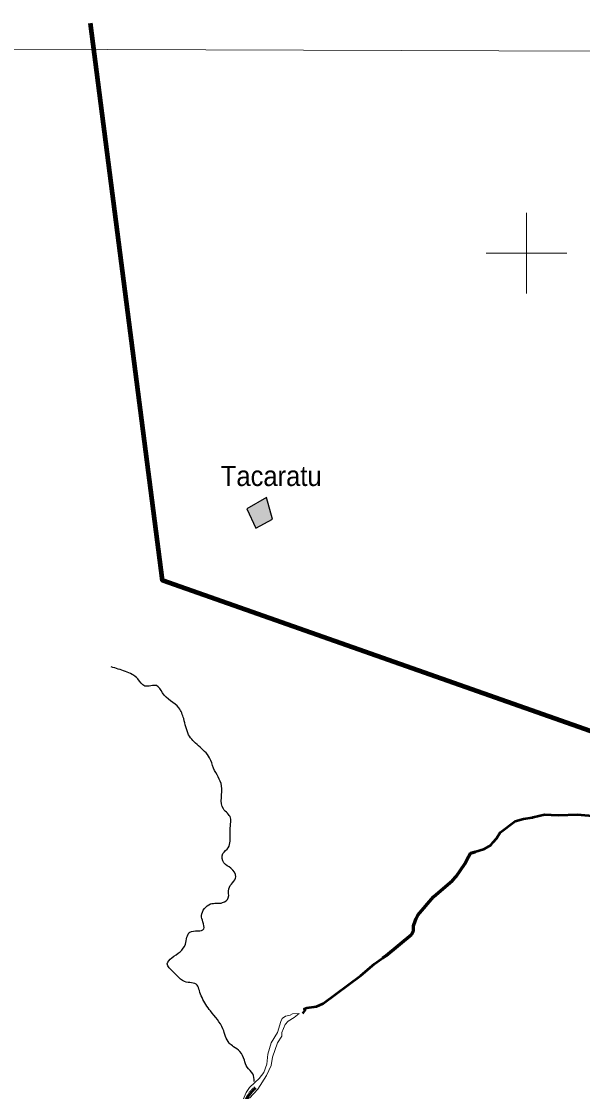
# Model space of a CAD drawing. Extents: x -1643653 to 4543381, y 1624270 to 13878484.
# Drawn here: x 587447 to 601396, y 8979171 to 9005760 of the extents above; entities that cross this region are included whole.
import ezdxf

# ---------------------------------------------------------------- set-up
doc = ezdxf.new("R2010")
doc.units = 0
doc.header["$LTSCALE"] = 200
doc.linetypes.add('LONG_DASH_SHORT_DASH', pattern=[9.9, 6, -1.2, 1.5, -1.2])
for name, color, linetype, lineweight in [('1', 7, 'Continuous', 13), ('2', 7, 'Continuous', 13), ('21', 7, 'Continuous', 25), ('24', 7, 'Continuous', 25), ('25', 7, 'Continuous', 13), ('26', 7, 'Continuous', 106), ('28', 7, 'Continuous', 53), ('60', 7, 'Continuous', 13), ('7', 7, 'LONG_DASH_SHORT_DASH', 60), ('9', 7, 'Continuous', 90)]:
    doc.layers.add(name, color=color, linetype=linetype, lineweight=lineweight)
doc.layers.add('41', color=7, linetype='Continuous')

msp = doc.modelspace()

# ---------------------------------------------------------------- hatches: boundary and pattern name
at = {"layer": '21'}
msp.add_hatch(color=256, dxfattribs=at).paths.add_polyline_path([(593047.1, 8993652.8), (593274.2, 8993173.1), (593688.7, 8993391.5), (593540, 8993932.9)])

# ---------------------------------------------------------------- linework, layer by layer
at = {"layer": '1'}
msp.add_lwpolyline([(565303.2, 9005146.6), (664889.8, 9004806.7), (719872.1, 9004543.9), (790635.8, 9004109)], dxfattribs=at)
at = {"layer": '2'}
for p, q in [((600000, 8999000), (600000, 9001000)), ((599000, 9000000), (601000, 9000000))]:
    msp.add_line(p, q, dxfattribs=at)
at = {"layer": '21'}
msp.add_lwpolyline([(593047.1, 8993652.8), (593274.2, 8993173.1), (593688.7, 8993391.5), (593540, 8993932.9)], close=True, dxfattribs=at)
at = {"layer": '24', "lineweight": 53}
for points in [[(600164.2, 8985987.1), (600446.9, 8986057.4), (600614.3, 8986048.6)], [(600614.3, 8986048.6), (600805.6, 8986038.6), (601260, 8986057.6), (601842, 8986004.5), (602386.1, 8985845.2), (602725.9, 8985781.5), (602895.9, 8985787.9), (602963.8, 8985811.2), (603100.1, 8985896.5), (603138.8, 8985934.3)], [(599176.5, 8985365.4), (599258.9, 8985456.2), (599344, 8985609.2), (599718.7, 8985887.4)], [(599718.7, 8985887.4), (599721.5, 8985889.5), (599926.2, 8985947.2), (600149.2, 8985983.3), (600164.2, 8985987.1)], [(598562.6, 8985004.4), (598611, 8985091.4), (598961, 8985203.4), (599114.5, 8985297), (599176.5, 8985365.4)], [(597241.4, 8983430.3), (597255.2, 8983474), (597303.8, 8983551.2), (597693.6, 8984012), (598158.8, 8984413.5), (598250.1, 8984513.3), (598466.9, 8984832.2), (598562.6, 8985004.4)], [(597144.4, 8983071.7), (597192.6, 8983165.7), (597196.6, 8983289.5), (597241.4, 8983430.3)], [(594445, 8981112.5), (594498.6, 8981193.2), (594478.9, 8981228.6), (594539.1, 8981252.5), (594781.2, 8981282.3), (594943.8, 8981357.5), (595881.6, 8982053.4), (596221.2, 8982344.2), (596509.3, 8982553.5), (597144.4, 8983071.7)]]:
    msp.add_lwpolyline(points, dxfattribs=at)
at = {"layer": '24'}
msp.add_spline([(593232.1, 8979422.6), (593198.8, 8979610.9), (593054.8, 8979777.1), (592988.4, 8979954.4), (592877.6, 8980164.9), (592722.6, 8980286.8), (592611.8, 8980375.4), (592456.8, 8980729.9), (592146.7, 8981173.1), (591936.2, 8981505.4), (591869.8, 8981682.7), (591814.4, 8981815.7), (591504.3, 8981904.3), (591316, 8982048.3), (591216.4, 8982148), (591072.4, 8982347.5), (591183.1, 8982491.5), (591526.5, 8982834.9), (591637.2, 8983134.1), (591980.6, 8983211.6), (591958.4, 8983388.9), (591925.2, 8983544), (592146.7, 8983832), (592445.7, 8983865.3), (592589.7, 8983987.2), (592600.8, 8984208.7), (592778, 8984507.9), (592656.1, 8984718.4), (592478.9, 8984851.3), (592456.8, 8985084), (592589.7, 8985228), (592634, 8985394.2), (592645.1, 8985826.3), (592645.1, 8985970.3), (592467.9, 8986191.9), (592423.5, 8986763.6), (592224.2, 8987206.8), (592124.5, 8987461.6), (591847.6, 8987760.7), (591604, 8988037.7), (591482.1, 8988436.5), (591360.3, 8988702.4), (590950.5, 8989079.1), (590806.6, 8989256.4), (590518.6, 8989245.3), (590341.4, 8989422.6), (590031.3, 8989610.9), (589676.9, 8989721.7)], degree=3, dxfattribs=at)
at = {"layer": '25'}
for points in [[(594348, 8981113.9), (594348, 8981113.9), (594223.4, 8981008.9), (594075.8, 8980918.9), (593999.5, 8980834.1), (593923.2, 8980641.1), (593918.7, 8980549.5), (593810.5, 8980383.8), (593691.6, 8980027.2), (593653.2, 8979823), (593541.1, 8979568.9), (593541.1, 8979568.9), (593326.1, 8979230.3), (593118.1, 8979003.2)], [(594348, 8981113.9), (594348, 8981113.9), (594223.4, 8981008.9), (594075.8, 8980918.9), (593999.5, 8980834.1), (593923.2, 8980641.1), (593918.7, 8980549.5), (593810.5, 8980383.8), (593691.6, 8980027.2), (593653.2, 8979823), (593541.1, 8979568.9), (593541.1, 8979568.9), (593326.1, 8979230.3), (593118.1, 8979003.2)], [(593249.5, 8979396.5), (593358, 8979493.7), (593470.6, 8979644.5), (593544.9, 8979848.5), (593574.7, 8980103.6), (593653.1, 8980383.1), (593812.7, 8980635), (593893.2, 8980910.4), (593931.4, 8980988.9), (594007.8, 8981044.3), (594131.2, 8981067.8), (594188.7, 8981102), (594348, 8981113.9)], [(593249.5, 8979396.5), (593358, 8979493.7), (593470.6, 8979644.5), (593544.9, 8979848.5), (593574.7, 8980103.6), (593653.1, 8980383.1), (593812.7, 8980635), (593893.2, 8980910.4), (593931.4, 8980988.9), (594007.8, 8981044.3), (594131.2, 8981067.8), (594188.7, 8981102), (594348, 8981113.9)], [(592340.2, 8977796.1), (592463.6, 8977889.9), (592529.4, 8978006.6), (592531.7, 8978272), (592582.8, 8978459.4), (592672, 8978608.1), (592799.5, 8978729.2), (592937.2, 8978913.6), (593037.2, 8979147.4), (593113.6, 8979274.7), (593249.5, 8979396.5)], [(592340.2, 8977796.1), (592463.6, 8977889.9), (592529.4, 8978006.6), (592531.7, 8978272), (592582.8, 8978459.4), (592672, 8978608.1), (592799.5, 8978729.2), (592937.2, 8978913.6), (593037.2, 8979147.4), (593113.6, 8979274.7), (593249.5, 8979396.5)]]:
    msp.add_lwpolyline(points, dxfattribs=at)
at = {"layer": '26'}
msp.add_spline([(593042.9, 8976356.4), (593459.4, 8976419.7), (594161.8, 8976760.1), (594545.8, 8977114.6), (594814.3, 8977291.5), (596052.8, 8977846), (596780.5, 8978160.9), (597647.4, 8978322.7), (598691.5, 8978280.2), (599825, 8978301), (600207.2, 8978324.8), (600219.9, 8978324.8), (601225.9, 8978295.2), (602040.5, 8978228.3), (602729, 8978352.6), (603275.7, 8978615.7), (603826.1, 8978691.5), (605382.2, 8979104.7), (606925.6, 8979530.7), (607614.7, 8979782.2), (608494.2, 8979905.8), (609628.7, 8980104.6), (610966.5, 8980200.8), (612239.3, 8980081.1), (613131.4, 8980179.2), (614149.6, 8980073.3), (614581.8, 8979931.6), (616361, 8979275.7), (617566.6, 8978533.2), (618237.8, 8977881.9), (618833.2, 8977319.9), (619759.6, 8976743.8), (620623, 8976295.2), (621512.5, 8975960.9), (621945, 8975870.1), (622544.2, 8975982.1), (622735.8, 8976070.3), (623374, 8976322), (623974.5, 8976675.6), (624627.1, 8977219.8), (625050.7, 8977803), (625410.5, 8978361.1), (625972.2, 8978587.6), (626239.9, 8978637.4), (628239.2, 8978616.5), (629272.1, 8978853.8), (630051.8, 8979346.6), (630703.5, 8979738.1), (631164.1, 8980105), (631534.8, 8980357.8), (632185.7, 8980596.8), (632989, 8980758.8), (633690, 8980870.4), (634328.2, 8981109.3), (634980.1, 8981526.3), (636460.7, 8982117.9), (637495.4, 8982660.5), (638159.4, 8982975.7), (638593.8, 8983228.2), (639449.6, 8983669.8), (641371.6, 8983483.9), (642032.9, 8983315.8), (642528.8, 8983186.6), (643277.3, 8982687.6), (644168, 8982544), (644675.9, 8982274.9), (645321.7, 8981636.4), (645853, 8981011.1), (646805.1, 8980473.1), (647606.1, 8980240.8), (648482.7, 8979868.5), (649626.6, 8979469.5), (650871.6, 8978943), (651404, 8978495.7), (652521.8, 8977995.2), (653308.2, 8977445.1), (653712.6, 8976883.9), (654308.9, 8976487.2), (655070.4, 8976039), (655983.7, 8975399.4)], degree=3, dxfattribs=at)
at = {"layer": '28'}
msp.add_spline([(613948.8, 8980121), (613131.4, 8980179.2), (612239.3, 8980081.1), (610966.5, 8980200.8), (609628.7, 8980104.6), (608494.2, 8979905.8), (607614.7, 8979782.2), (606925.6, 8979530.7), (605382.2, 8979104.7), (603826.1, 8978691.5), (603314, 8978626.1), (602729, 8978352.6), (602040.5, 8978228.3), (601225.9, 8978295.2), (601221.6, 8978295.4)], degree=3, dxfattribs=at)
at = {"layer": '60', "lineweight": 25}
msp.add_spline([(814781, 9009175.5), (814787.2, 9009173.4), (814796.9, 9009173.4), (814799.4, 9009172.4), (814805.1, 9009174.5), (814805.6, 9009176.5), (814811.7, 9009179.5), (814811.7, 9009179.5), (814801.5, 9009181), (814790.7, 9009181.5), (814784.1, 9009183.1), (814777.4, 9009185.1), (814778.4, 9009175.5)], degree=3, dxfattribs=at)
at = {"layer": '7'}
for points in [[(597241.4, 8983430.3), (597255.2, 8983474), (597303.8, 8983551.2), (597693.6, 8984012), (598158.8, 8984413.5), (598250.1, 8984513.3), (598466.9, 8984832.2), (598562.6, 8985004.4)], [(598562.6, 8985004.4), (598611, 8985091.4), (598722.8, 8985127.2)], [(597144.4, 8983071.7), (597192.6, 8983165.7), (597196.6, 8983289.5), (597241.4, 8983430.3)], [(596432.2, 8982497.4), (596509.3, 8982553.5), (597144.4, 8983071.7)]]:
    msp.add_lwpolyline(points, dxfattribs=at)
msp.add_spline([(592525.2, 8976466.9), (592528.1, 8976506.5), (592612.5, 8977139.6), (592595.6, 8977840.2), (592646.2, 8978279.2), (592713.7, 8978524), (592916.2, 8978760.3), (593118.7, 8979106.4), (593264.9, 8979274.8)], degree=3, dxfattribs=at)
at = {"layer": '9'}
msp.add_lwpolyline([(605873.8, 8986618.4), (590956.6, 8991866.7), (589163, 9005713.7)], dxfattribs=at)

# ---------------------------------------------------------------- texts
at = {"layer": '41', "width": 0.95}
msp.add_text('Tacaratu', height=500, dxfattribs=at).set_placement((592402.2, 8994216.5))

doc.saveas('drawing.dxf')
